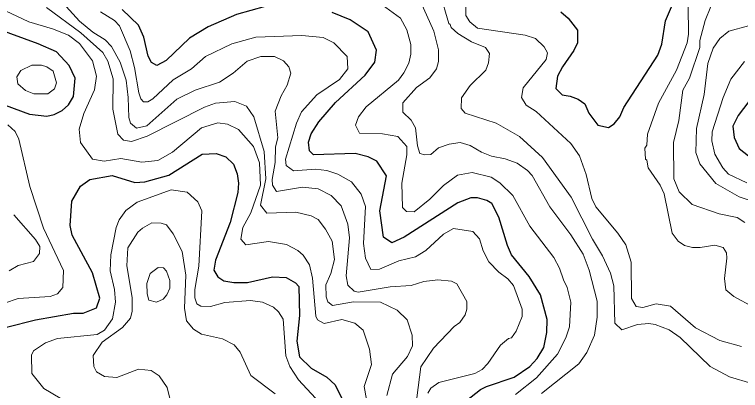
# Model space of a CAD drawing. Extents: x 673.3 to 698.5, y 6984.3 to 7012.3.
# Drawn here: x 690.605 to 691.93, y 7009.539 to 7010.225 of the extents above; entities that cross this region are included whole.
import ezdxf

# ---------------------------------------------------------------- set-up
doc = ezdxf.new("R2010")
doc.units = 0
doc.header["$LTSCALE"] = 0.032
doc.layers.add('1', color=7, linetype='Continuous', lineweight=25)
doc.layers.add('2', color=7, linetype='Continuous', lineweight=13)

msp = doc.modelspace()

# ---------------------------------------------------------------- linework, layer by layer
at = {"layer": '1'}
for points in [[(691.7176, 7010.0551), (691.7795, 7010.1509), (691.7866, 7010.1711), (691.7938, 7010.2139), (691.8064, 7010.2437)], [(691.063, 7010.2399), (691.0103, 7010.225), (690.959, 7010.2026), (690.9248, 7010.1823), (690.882, 7010.1411), (690.8649, 7010.1319), (690.8552, 7010.1376), (690.8491, 7010.1489), (690.8415, 7010.1837), (690.8316, 7010.2057), (690.8015, 7010.2342)], [(691.4306, 7009.5202), (691.4559, 7009.5403), (691.4669, 7009.5461), (691.5171, 7009.563), (691.5457, 7009.5826), (691.5591, 7009.5968), (691.5717, 7009.6172), (691.5769, 7009.6443), (691.5777, 7009.668), (691.5654, 7009.713), (691.5447, 7009.7466), (691.5124, 7009.7866), (691.505, 7009.8033), (691.4896, 7009.855), (691.4763, 7009.8801), (691.4677, 7009.8856), (691.4506, 7009.8905), (691.438, 7009.8901), (691.4146, 7009.8815), (691.3165, 7009.8183), (691.2942, 7009.8085), (691.2791, 7009.8187), (691.2724, 7009.8664), (691.2844, 7009.9304), (691.2665, 7009.9571), (691.2506, 7009.9653), (691.2269, 7009.9713), (691.1512, 7009.9688), (691.1437, 7009.9761), (691.1418, 7009.9921), (691.147, 7010.0073), (691.1609, 7010.0294), (691.1914, 7010.0646), (691.2454, 7010.1145), (691.2627, 7010.138), (691.2658, 7010.1601), (691.2508, 7010.1935), (691.218, 7010.2154), (691.1848, 7010.2286)], [(691.6024, 7010.2299), (691.6161, 7010.2185), (691.633, 7010.1964), (691.6329, 7010.1737), (691.6265, 7010.1594), (691.6055, 7010.1294), (691.5966, 7010.1123), (691.5936, 7010.09), (691.6049, 7010.0787), (691.6197, 7010.0763), (691.6342, 7010.0706), (691.6461, 7010.0622), (691.6536, 7010.0451), (691.6703, 7010.0231), (691.6894, 7010.0186), (691.6996, 7010.0256), (691.7102, 7010.0385), (691.7176, 7010.0551)], [(690.5881, 7010.0597), (690.6328, 7010.0429), (690.6642, 7010.0397), (690.6774, 7010.0425), (690.6922, 7010.05), (690.704, 7010.0602), (690.7128, 7010.0755), (690.7161, 7010.109), (690.7049, 7010.1323), (690.6818, 7010.1568), (690.6487, 7010.1718), (690.573, 7010.1991)], [(691.9552, 7010.0789), (691.9264, 7010.0407), (691.9166, 7010.0211), (691.9192, 7010.0006), (691.9282, 7009.9807), (691.945, 7009.9672)], [(690.8869, 7009.9319), (690.9479, 7009.9704), (690.9734, 7009.9711), (690.991, 7009.9655), (691.0051, 7009.9516), (691.0117, 7009.9345), (691.0141, 7009.9169), (691.0127, 7009.9001), (690.9987, 7009.8452), (690.972, 7009.7768), (690.9689, 7009.758), (690.9765, 7009.7459), (690.9872, 7009.7389), (691.0057, 7009.7359), (691.0304, 7009.7359), (691.076, 7009.7464), (691.1009, 7009.7448), (691.1181, 7009.7351), (691.1241, 7009.7283), (691.1257, 7009.6752), (691.1208, 7009.6285), (691.1257, 7009.6001), (691.1465, 7009.5794), (691.1753, 7009.5631), (691.1904, 7009.5488), (691.2022, 7009.5254)], [(690.5907, 7009.6544), (690.6436, 7009.6676), (690.7128, 7009.6796), (690.7307, 7009.6797), (690.7546, 7009.6892), (690.7607, 7009.7071), (690.7479, 7009.7534), (690.7103, 7009.8223), (690.7071, 7009.84), (690.7098, 7009.8846), (690.7259, 7009.9117), (690.743, 7009.9239), (690.7836, 7009.9312), (690.8249, 7009.9183), (690.8429, 7009.9198), (690.8869, 7009.9319)]]:
    msp.add_lwpolyline(points, dxfattribs=at)
at = {"layer": '2'}
for points in [[(691.9675, 7010.3822), (691.9293, 7010.3462), (691.9246, 7010.3232), (691.9295, 7010.2843), (691.9286, 7010.2708), (691.915, 7010.2531), (691.9076, 7010.2529), (691.881, 7010.2443), (691.8766, 7010.2399), (691.8657, 7010.2145), (691.8563, 7010.1778), (691.856, 7010.1652), (691.8374, 7010.1088), (691.8253, 7010.0868), (691.8178, 7010.0316), (691.8081, 7009.9912), (691.809, 7009.9248), (691.8184, 7009.9014), (691.8422, 7009.8782), (691.8914, 7009.8614), (691.9246, 7009.8547), (691.9386, 7009.8453)], [(691.2519, 7009.4983), (691.2437, 7009.546), (691.2568, 7009.586), (691.2534, 7009.6143), (691.2416, 7009.6489), (691.2265, 7009.6617), (691.2028, 7009.6682), (691.1706, 7009.6611), (691.1585, 7009.6673), (691.1551, 7009.6743), (691.1493, 7009.7439), (691.1437, 7009.7678), (691.1321, 7009.7854), (691.1227, 7009.7942), (691.1015, 7009.8053), (691.0689, 7009.8107), (691.0274, 7009.8043), (691.0183, 7009.8151), (691.0221, 7009.8362), (691.0368, 7009.8628), (691.054, 7009.9133), (691.0523, 7009.9541), (691.0412, 7009.9844), (691.0143, 7010.0155), (690.9943, 7010.025), (690.9761, 7010.0274), (690.9468, 7010.0185), (690.8939, 7009.9738), (690.867, 7009.9585), (690.8376, 7009.9558), (690.7996, 7009.9623), (690.7687, 7009.9574), (690.7473, 7009.9613), (690.7259, 7009.9915), (690.7234, 7010.016), (690.7319, 7010.0447), (690.7511, 7010.0879), (690.7551, 7010.1123), (690.7477, 7010.1406), (690.7241, 7010.172), (690.7036, 7010.1874), (690.6748, 7010.199), (690.6311, 7010.2116), (690.525, 7010.2626)], [(691.9514, 7009.5515), (691.9105, 7009.5637), (691.8751, 7009.5821), (691.8201, 7009.6351), (691.8002, 7009.6494), (691.7745, 7009.6593), (691.7633, 7009.6609), (691.7422, 7009.6592), (691.7137, 7009.6496), (691.7011, 7009.6613), (691.699, 7009.7296), (691.6931, 7009.7527), (691.6788, 7009.7845), (691.6603, 7009.815), (691.6211, 7009.8917), (691.5691, 7009.9643), (691.5269, 7010.0023), (691.4843, 7010.0268), (691.4281, 7010.0453), (691.4205, 7010.0535), (691.4212, 7010.0729), (691.4368, 7010.0958), (691.4654, 7010.1237), (691.4703, 7010.1371), (691.4726, 7010.1541), (691.4652, 7010.1648), (691.4393, 7010.1754), (691.4146, 7010.1904), (691.4021, 7010.2013), (691.4008, 7010.2072), (691.3978, 7010.209), (691.3816, 7010.2657)], [(691.9325, 7009.6186), (691.8926, 7009.6298), (691.8486, 7009.6529), (691.8027, 7009.6927), (691.7764, 7009.6968), (691.7522, 7009.6903), (691.7401, 7009.6917), (691.7315, 7009.7068), (691.7307, 7009.773), (691.721, 7009.8048), (691.7067, 7009.8258), (691.6664, 7009.8741), (691.6592, 7009.8894), (691.6485, 7009.9332), (691.6363, 7009.9671), (691.6205, 7009.9895), (691.5574, 7010.0478), (691.5391, 7010.0596), (691.5308, 7010.0737), (691.5339, 7010.0913), (691.5757, 7010.1432), (691.5783, 7010.1551), (691.5723, 7010.166), (691.5562, 7010.1816), (691.5372, 7010.1877), (691.4504, 7010.2002), (691.4363, 7010.2118), (691.4293, 7010.2234), (691.4293, 7010.2561)], [(691.5198, 7009.5314), (691.5582, 7009.5615), (691.5964, 7009.6047), (691.6117, 7009.6346), (691.6184, 7009.6547), (691.6208, 7009.7), (691.6142, 7009.7268), (691.6071, 7009.7405), (691.6003, 7009.7622), (691.5899, 7009.7814), (691.546, 7009.8385), (691.5148, 7009.8948), (691.4913, 7009.9176), (691.4754, 7009.9279), (691.4409, 7009.9369), (691.4136, 7009.9317), (691.3881, 7009.9127), (691.3635, 7009.8882), (691.3348, 7009.8646), (691.3208, 7009.8652), (691.3132, 7009.8725), (691.3122, 7009.9172), (691.3212, 7009.969), (691.3217, 7009.9843), (691.3051, 7010.0022), (691.2769, 7010.007), (691.2351, 7010.0087), (691.2276, 7010.0231), (691.233, 7010.0383), (691.247, 7010.0567), (691.3062, 7010.1053), (691.3161, 7010.1184), (691.3251, 7010.1363), (691.3284, 7010.1526), (691.3284, 7010.1707), (691.3217, 7010.1973), (691.3099, 7010.2185), (691.2766, 7010.2427)], [(691.3465, 7010.2487), (691.3709, 7010.1949), (691.3789, 7010.1609), (691.3789, 7010.1395), (691.3756, 7010.1257), (691.3631, 7010.1093), (691.3393, 7010.0921), (691.3138, 7010.0641), (691.3141, 7010.0468), (691.3294, 7010.032), (691.3373, 7010.0184), (691.3406, 7009.9853), (691.3451, 7009.9712), (691.3543, 7009.9688), (691.3653, 7009.9698), (691.3795, 7009.9818), (691.3988, 7009.9883)], [(691.1731, 7009.8333), (691.1593, 7009.8511), (691.1466, 7009.8577), (691.1187, 7009.8644), (691.0659, 7009.8623), (691.0542, 7009.8772), (691.064, 7009.925), (691.0607, 7009.9751), (691.042, 7010.0384), (691.0285, 7010.0577), (691.0076, 7010.0664), (690.9721, 7010.0633), (690.952, 7010.0557), (690.8475, 7010.0033), (690.819, 7009.9932), (690.8043, 7009.9956), (690.794, 7010.0068), (690.7845, 7010.0523), (690.7851, 7010.1079), (690.7757, 7010.1398), (690.7666, 7010.1557), (690.7264, 7010.192), (690.6639, 7010.2382)], [(691.3394, 7009.5253), (691.3469, 7009.582), (691.3698, 7009.6161), (691.4077, 7009.6553), (691.4184, 7009.663), (691.4277, 7009.677), (691.431, 7009.6869), (691.431, 7009.7013), (691.4129, 7009.7333), (691.4031, 7009.7382), (691.3779, 7009.7406), (691.3527, 7009.7374), (691.3291, 7009.7302), (691.2908, 7009.7276), (691.2327, 7009.7179), (691.2252, 7009.7199), (691.2135, 7009.7307), (691.2104, 7009.7482), (691.2169, 7009.8175), (691.2135, 7009.8423), (691.2014, 7009.8759), (691.1833, 7009.8948), (691.1594, 7009.9068), (691.1308, 7009.91), (691.0836, 7009.902), (691.0761, 7009.9134), (691.0753, 7009.9241), (691.0809, 7009.9551), (691.0818, 7009.9837), (691.0858, 7009.9997), (691.081, 7010.0485), (691.0917, 7010.0768), (691.1028, 7010.0961), (691.1095, 7010.1179), (691.1059, 7010.1296), (691.0961, 7010.1407), (691.0799, 7010.1486), (691.0549, 7010.1487), (691.0299, 7010.1397), (691.0043, 7010.1183), (690.9794, 7010.1019), (690.9353, 7010.0872), (690.9015, 7010.0704), (690.8466, 7010.0219), (690.8279, 7010.0176), (690.8172, 7010.0265), (690.8138, 7010.0369), (690.8129, 7010.0736), (690.8088, 7010.1055), (690.7984, 7010.1379), (690.7824, 7010.1669), (690.7705, 7010.1791), (690.7484, 7010.1928), (690.7237, 7010.2129), (690.6998, 7010.2398)], [(690.7623, 7010.2301), (690.7875, 7010.214), (690.797, 7010.2044), (690.8164, 7010.1587), (690.8243, 7010.1286), (690.8319, 7010.0821), (690.8359, 7010.0711)], [(691.8352, 7010.241), (691.8358, 7010.1896), (691.8333, 7010.1737), (691.8138, 7010.1235), (691.781, 7010.0634), (691.761, 7010.0065), (691.7594, 7009.9865), (691.7561, 7009.9814), (691.7569, 7009.961), (691.7594, 7009.959), (691.7622, 7009.9451), (691.7837, 7009.9133), (691.7909, 7009.8974), (691.8056, 7009.826), (691.8165, 7009.8114), (691.8281, 7009.8036), (691.8426, 7009.7994), (691.857, 7009.7994), (691.8839, 7009.8042), (691.8987, 7009.7999), (691.9049, 7009.7898), (691.9058, 7009.7804), (691.901, 7009.7433), (691.9038, 7009.7226), (691.9181, 7009.7099), (691.9542, 7009.6909)], [(691.9461, 7009.8864), (691.9278, 7009.8924), (691.8855, 7009.9168), (691.8562, 7009.9524), (691.8489, 7009.9734), (691.8504, 7010.0173), (691.8642, 7010.0789), (691.871, 7010.1355), (691.8804, 7010.1636), (691.893, 7010.1814), (691.9089, 7010.1949), (691.945, 7010.2043)], [(690.8359, 7010.0711), (690.8409, 7010.0657), (690.8484, 7010.0658), (690.8575, 7010.0712), (690.8947, 7010.1057), (690.9284, 7010.1258), (690.954, 7010.1487), (691.0017, 7010.1717), (691.0457, 7010.1838), (691.1298, 7010.1869), (691.1685, 7010.183), (691.1882, 7010.1733), (691.2126, 7010.1485), (691.2135, 7010.1258), (691.1984, 7010.1065), (691.1574, 7010.0786), (691.1291, 7010.0472), (691.12, 7010.0267), (691.0997, 7009.9609), (691.1009, 7009.9497), (691.1147, 7009.9395), (691.1544, 7009.9425), (691.1754, 7009.9402), (691.1952, 7009.9336), (691.2201, 7009.9197), (691.238, 7009.8971), (691.2461, 7009.8748), (691.2425, 7009.8069), (691.2458, 7009.7801), (691.2554, 7009.7596), (691.2712, 7009.7603), (691.3067, 7009.7755), (691.3372, 7009.7825), (691.3562, 7009.7944), (691.3884, 7009.8241), (691.4066, 7009.8342), (691.4417, 7009.8292), (691.454, 7009.8153), (691.461, 7009.7934), (691.4709, 7009.7735), (691.4895, 7009.7547), (691.5058, 7009.7425), (691.5164, 7009.73), (691.532, 7009.6869), (691.532, 7009.6734), (691.5209, 7009.6468), (691.5122, 7009.6349), (691.5068, 7009.6338), (691.4926, 7009.6214), (691.4695, 7009.5879), (691.4588, 7009.5771), (691.4458, 7009.5697), (691.38, 7009.5529), (691.3651, 7009.5426), (691.3596, 7009.5334)], [(691.938, 7010.1393), (691.913, 7010.1069), (691.8987, 7010.0736), (691.879, 7010.0107), (691.8782, 7009.9947), (691.8839, 7009.9703), (691.898, 7009.9453), (691.9086, 7009.9336), (691.9423, 7009.9175)], [(690.5933, 7010.0237), (690.6063, 7010.0116), (690.6129, 7009.9974), (690.6332, 7009.911), (690.6584, 7009.8349), (690.6947, 7009.7574), (690.6933, 7009.7267), (690.6836, 7009.7148), (690.6701, 7009.7105), (690.6118, 7009.7064), (690.5613, 7009.6893)], [(691.3988, 7009.9883), (691.4186, 7009.9914), (691.4371, 7009.9861), (691.4574, 7009.9735), (691.4757, 7009.9663), (691.5009, 7009.9614), (691.5226, 7009.9539), (691.5416, 7009.9404), (691.5499, 7009.9312), (691.5825, 7009.8742), (691.621, 7009.8227), (691.643, 7009.7877), (691.6543, 7009.7584), (691.6689, 7009.7014), (691.6689, 7009.6726), (691.6638, 7009.6395), (691.6498, 7009.6082), (691.6351, 7009.5873), (691.567, 7009.533)], [(690.6884, 7009.5248), (690.6587, 7009.5424), (690.6371, 7009.5693), (690.6362, 7009.603), (690.6397, 7009.6111), (690.6617, 7009.6255), (690.6838, 7009.6333), (690.7559, 7009.6406), (690.7698, 7009.6487), (690.7844, 7009.6692), (690.7893, 7009.6997), (690.7877, 7009.7232), (690.7796, 7009.757), (690.7812, 7009.7862), (690.7908, 7009.8365), (690.7963, 7009.8505), (690.8086, 7009.8674), (690.8292, 7009.8824), (690.8915, 7009.9052), (690.9206, 7009.9005), (690.9401, 7009.8829), (690.9472, 7009.8664), (690.9417, 7009.7655), (690.9344, 7009.7231), (690.9344, 7009.7076), (690.9383, 7009.697), (690.9453, 7009.6926), (690.9628, 7009.6919), (690.9894, 7009.6991), (691.036, 7009.7032), (691.0578, 7009.7), (691.0779, 7009.6908), (691.0874, 7009.682), (691.0955, 7009.6687), (691.1006, 7009.6016), (691.108, 7009.5822), (691.1237, 7009.5578), (691.1548, 7009.5243)], [(690.604, 7009.8591), (690.6438, 7009.8146), (690.6517, 7009.8014), (690.6506, 7009.789), (690.6401, 7009.7742), (690.6118, 7009.7667), (690.5953, 7009.7568)], [(691.0813, 7009.5326), (691.0365, 7009.5661), (691.0173, 7009.6088), (691.0063, 7009.6222), (690.9852, 7009.6328), (690.9465, 7009.6414), (690.9319, 7009.6504), (690.9192, 7009.6656), (690.9155, 7009.6891), (690.918, 7009.7492), (690.9115, 7009.7924), (690.8948, 7009.8248), (690.8829, 7009.8408), (690.8732, 7009.8441), (690.8562, 7009.8448), (690.8386, 7009.8353), (690.8306, 7009.8276), (690.8122, 7009.799), (690.8104, 7009.7663), (690.8203, 7009.7081), (690.8203, 7009.6832), (690.817, 7009.6704), (690.8025, 7009.6537), (690.7655, 7009.6271), (690.7487, 7009.6027), (690.75, 7009.5823), (690.7546, 7009.5728), (690.7698, 7009.564), (690.7923, 7009.5624), (690.8314, 7009.5777), (690.8548, 7009.5751), (690.8693, 7009.5653), (690.8836, 7009.5439), (690.8894, 7009.5212)], [(691.2846, 7009.5293), (691.2952, 7009.5682), (691.3227, 7009.6006), (691.3316, 7009.62), (691.3309, 7009.6397), (691.3219, 7009.6674), (691.3038, 7009.6855), (691.2736, 7009.6999), (691.2242, 7009.7007), (691.1856, 7009.6935), (691.1773, 7009.7005), (691.1741, 7009.7094), (691.1736, 7009.7316), (691.1827, 7009.7524), (691.1892, 7009.7776), (691.1848, 7009.8115), (691.1731, 7009.8333)]]:
    msp.add_lwpolyline(points, dxfattribs=at)
for points in [[(690.6166, 7010.1231), (690.6368, 7010.1325), (690.6542, 7010.1326), (690.6641, 7010.1298), (690.6761, 7010.1215), (690.6817, 7010.1004), (690.6781, 7010.0893), (690.6662, 7010.0805), (690.6407, 7010.0803), (690.6254, 7010.0865), (690.6111, 7010.0986), (690.6094, 7010.1111)], [(690.8646, 7009.7), (690.8765, 7009.7056), (690.8831, 7009.7132), (690.8887, 7009.7256), (690.8887, 7009.7395), (690.8825, 7009.7565), (690.8775, 7009.7627), (690.8673, 7009.7633), (690.8527, 7009.7524), (690.8469, 7009.7341), (690.8473, 7009.7149), (690.8506, 7009.7033)]]:
    msp.add_lwpolyline(points, close=True, dxfattribs=at)

doc.saveas('drawing.dxf')
